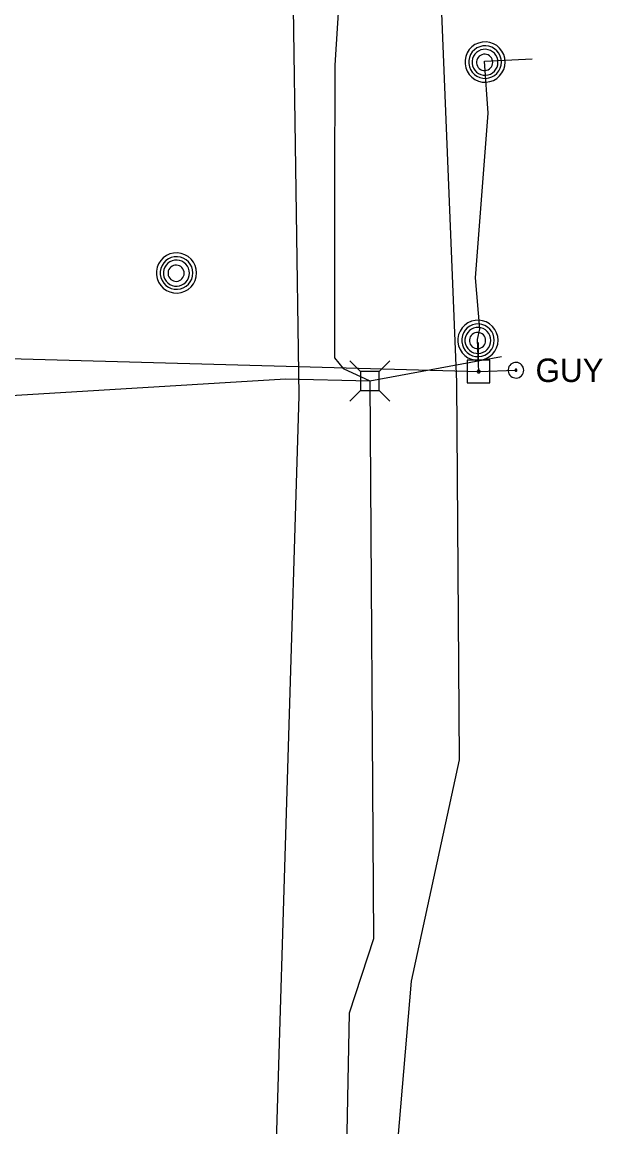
# Model space of a CAD drawing. Extents: x 596028 to 606371, y 330010 to 403088.
# Drawn here: x 602117 to 602212.3, y 370014.1 to 370195.3 of the extents above; entities that cross this region are included whole.
import ezdxf

# ---------------------------------------------------------------- set-up
doc = ezdxf.new("R2010")
doc.units = 0
for name, color, linetype in [('E_UTL_AG_Bold', 7, 'Continuous'), ('E_UTL_E_UG', 7, 'Continuous'), ('E_UTL_EGuyWire', 7, 'Continuous'), ('E_UTL_EPowerPole', 7, 'Continuous'), ('E_UTL_FO_UG', 7, 'Continuous'), ('E_UTL_MH', 7, 'Continuous'), ('E_UTL_Overhead', 7, 'Continuous'), ('E_UTL_T_UG', 7, 'Continuous'), ('E_UTL_W_UG', 7, 'Continuous')]:
    doc.layers.add(name, color=color, linetype=linetype)

msp = doc.modelspace()

# ---------------------------------------------------------------- linework, layer by layer
at = {"layer": 'E_UTL_AG_Bold'}
for points in [[(602172.5, 370137.98), (602170.75, 370139.73)], [(602175.59, 370137.98), (602177.35, 370139.73)], [(602175.59, 370137.98), (602172.5, 370137.98)], [(602172.5, 370137.98), (602172.5, 370134.89)], [(602175.59, 370134.89), (602175.59, 370137.98)], [(602172.5, 370134.89), (602170.75, 370133.13)], [(602172.5, 370134.89), (602175.59, 370134.89)], [(602175.59, 370134.89), (602177.35, 370133.13)]]:
    msp.add_lwpolyline(points, dxfattribs=at)
at = {"layer": 'E_UTL_E_UG'}
msp.add_lwpolyline([(602164.61, 369781.52), (602166.61, 369857.1), (602171.04, 369954.38), (602173.82, 369969.33), (602177.18, 369991.21), (602178.65, 370011.61), (602180.88, 370038.01), (602188.74, 370074.33), (602188.31, 370136.23), (602185.83, 370196.76), (602187.27, 370280.36), (602185.14, 370301.21), (602185.05, 370312.23), (602185.65, 370367.59), (602194.1, 370451.75)], dxfattribs=at)
at = {"layer": 'E_UTL_EGuyWire'}
for points in [[(602199.29, 370138.19), (602199.26, 370138.43), (602199.19, 370138.67), (602199.08, 370138.88), (602198.93, 370139.08), (602198.75, 370139.24), (602198.54, 370139.36), (602198.31, 370139.44), (602198.06, 370139.47), (602197.82, 370139.46), (602197.58, 370139.4), (602197.36, 370139.3), (602197.16, 370139.16), (602196.99, 370138.98), (602196.86, 370138.78), (602196.77, 370138.55), (602196.73, 370138.31), (602196.73, 370138.07), (602196.77, 370137.83), (602196.86, 370137.6), (602196.99, 370137.4), (602197.16, 370137.22), (602197.36, 370137.08), (602197.58, 370136.98), (602197.82, 370136.92), (602198.06, 370136.91), (602198.31, 370136.94), (602198.54, 370137.02), (602198.75, 370137.14), (602198.93, 370137.3), (602199.08, 370137.5), (602199.19, 370137.71), (602199.26, 370137.95), (602199.29, 370138.19)], [(602198.16, 370138.19), (602198.16, 370138.22), (602198.15, 370138.25), (602198.14, 370138.28), (602198.12, 370138.3), (602198.1, 370138.32), (602198.07, 370138.34), (602198.04, 370138.35), (602198.01, 370138.35), (602197.98, 370138.35), (602197.95, 370138.34), (602197.92, 370138.33), (602197.9, 370138.31), (602197.88, 370138.29), (602197.86, 370138.26), (602197.85, 370138.23), (602197.84, 370138.2), (602197.84, 370138.17), (602197.85, 370138.14), (602197.86, 370138.12), (602197.88, 370138.09), (602197.9, 370138.07), (602197.92, 370138.05), (602197.95, 370138.04), (602197.98, 370138.03), (602198.01, 370138.03), (602198.04, 370138.03), (602198.07, 370138.04), (602198.1, 370138.06), (602198.12, 370138.08), (602198.14, 370138.1), (602198.15, 370138.13), (602198.16, 370138.16), (602198.16, 370138.19)]]:
    msp.add_lwpolyline(points, dxfattribs=at)
at = {"layer": 'E_UTL_EPowerPole'}
for points in [[(602191.86, 370139.82), (602191.86, 370142.73)], [(602193.7, 370139.82), (602190.01, 370139.82)], [(602190.01, 370139.82), (602190.01, 370136.13)], [(602192.13, 370137.98), (602192.12, 370138.02), (602192.11, 370138.07), (602192.09, 370138.11), (602192.06, 370138.14), (602192.03, 370138.17), (602191.99, 370138.2), (602191.95, 370138.21), (602191.9, 370138.22), (602191.86, 370138.21), (602191.81, 370138.2), (602191.77, 370138.19), (602191.73, 370138.16), (602191.7, 370138.13), (602191.68, 370138.09), (602191.66, 370138.05), (602191.65, 370138), (602191.65, 370137.96), (602191.66, 370137.91), (602191.68, 370137.87), (602191.7, 370137.83), (602191.73, 370137.8), (602191.77, 370137.77), (602191.81, 370137.75), (602191.86, 370137.74), (602191.9, 370137.74), (602191.95, 370137.75), (602191.99, 370137.76), (602192.03, 370137.78), (602192.06, 370137.81), (602192.09, 370137.85), (602192.11, 370137.89), (602192.12, 370137.93), (602192.13, 370137.98)], [(602193.7, 370136.13), (602193.7, 370139.82)], [(602190.01, 370136.13), (602193.7, 370136.13)]]:
    msp.add_lwpolyline(points, dxfattribs=at)
at = {"layer": 'E_UTL_FO_UG'}
for points in [[(602191.68, 370143.24), (602191.68, 370143.24), (602191.68, 370143.24), (602192.09, 370144.98), (602191.36, 370153.32), (602193.43, 370180.33), (602192.85, 370188.85), (602200.67, 370189.25)], [(602191.89, 370137.98), (602191.8, 370140.4), (602191.68, 370143.24)]]:
    msp.add_lwpolyline(points, dxfattribs=at)
at = {"layer": 'E_UTL_MH'}
for points in [[(602196.23, 370188.72), (602196.17, 370189.34), (602195.99, 370189.95), (602195.71, 370190.5), (602195.32, 370191), (602194.84, 370191.41), (602194.3, 370191.72), (602193.71, 370191.93), (602193.09, 370192.02), (602192.46, 370191.99), (602191.85, 370191.84), (602191.28, 370191.58), (602190.77, 370191.21), (602190.34, 370190.76), (602190, 370190.23), (602189.76, 370189.65), (602189.65, 370189.03), (602189.65, 370188.41), (602189.76, 370187.79), (602190, 370187.21), (602190.34, 370186.68), (602190.77, 370186.22), (602191.28, 370185.86), (602191.85, 370185.6), (602192.46, 370185.45), (602193.09, 370185.42), (602193.71, 370185.51), (602194.3, 370185.72), (602194.84, 370186.03), (602195.32, 370186.44), (602195.71, 370186.93), (602195.99, 370187.49), (602196.17, 370188.09), (602196.23, 370188.72)], [(602195.61, 370188.71), (602195.57, 370189.22), (602195.42, 370189.71), (602195.19, 370190.16), (602194.88, 370190.56), (602194.49, 370190.89), (602194.05, 370191.15), (602193.57, 370191.32), (602193.07, 370191.39), (602192.56, 370191.36), (602192.06, 370191.24), (602191.6, 370191.03), (602191.19, 370190.74), (602190.83, 370190.37), (602190.56, 370189.94), (602190.37, 370189.47), (602190.27, 370188.97), (602190.27, 370188.46), (602190.37, 370187.96), (602190.56, 370187.49), (602190.83, 370187.06), (602191.19, 370186.69), (602191.6, 370186.4), (602192.06, 370186.18), (602192.56, 370186.06), (602193.07, 370186.04), (602193.57, 370186.11), (602194.05, 370186.28), (602194.49, 370186.53), (602194.88, 370186.87), (602195.19, 370187.27), (602195.42, 370187.72), (602195.57, 370188.21), (602195.61, 370188.71)], [(602195.05, 370188.69), (602195.01, 370189.09), (602194.9, 370189.48), (602194.71, 370189.84), (602194.46, 370190.16), (602194.16, 370190.42), (602193.81, 370190.62), (602193.42, 370190.75), (602193.02, 370190.81), (602192.62, 370190.79), (602192.23, 370190.7), (602191.86, 370190.53), (602191.53, 370190.29), (602191.25, 370190), (602191.03, 370189.66), (602190.88, 370189.29), (602190.8, 370188.89), (602190.8, 370188.48), (602190.88, 370188.09), (602191.03, 370187.71), (602191.25, 370187.37), (602191.53, 370187.08), (602191.86, 370186.84), (602192.23, 370186.67), (602192.62, 370186.58), (602193.02, 370186.56), (602193.42, 370186.62), (602193.81, 370186.75), (602194.16, 370186.95), (602194.46, 370187.22), (602194.71, 370187.53), (602194.9, 370187.89), (602195.01, 370188.28), (602195.05, 370188.69)], [(602194.2, 370188.67), (602194.17, 370188.92), (602194.1, 370189.17), (602193.98, 370189.39), (602193.83, 370189.59), (602193.64, 370189.76), (602193.42, 370189.88), (602193.18, 370189.96), (602192.93, 370190), (602192.67, 370189.99), (602192.43, 370189.93), (602192.2, 370189.82), (602191.99, 370189.68), (602191.82, 370189.49), (602191.68, 370189.28), (602191.59, 370189.05), (602191.54, 370188.8), (602191.54, 370188.54), (602191.59, 370188.3), (602191.68, 370188.06), (602191.82, 370187.85), (602191.99, 370187.66), (602192.2, 370187.52), (602192.43, 370187.41), (602192.67, 370187.35), (602192.93, 370187.34), (602193.18, 370187.38), (602193.42, 370187.46), (602193.64, 370187.59), (602193.83, 370187.75), (602193.98, 370187.95), (602194.1, 370188.18), (602194.17, 370188.42), (602194.2, 370188.67)], [(602145.65, 370154.14), (602145.59, 370154.77), (602145.42, 370155.37), (602145.13, 370155.93), (602144.74, 370156.42), (602144.27, 370156.83), (602143.72, 370157.14), (602143.13, 370157.35), (602142.51, 370157.44), (602141.88, 370157.41), (602141.27, 370157.26), (602140.7, 370157), (602140.19, 370156.64), (602139.76, 370156.18), (602139.42, 370155.65), (602139.19, 370155.07), (602139.07, 370154.46), (602139.07, 370153.83), (602139.19, 370153.21), (602139.42, 370152.63), (602139.76, 370152.1), (602140.19, 370151.65), (602140.7, 370151.28), (602141.27, 370151.02), (602141.88, 370150.88), (602142.51, 370150.85), (602143.13, 370150.93), (602143.72, 370151.14), (602144.27, 370151.45), (602144.74, 370151.86), (602145.13, 370152.36), (602145.42, 370152.92), (602145.59, 370153.52), (602145.65, 370154.14)], [(602145.04, 370154.14), (602144.99, 370154.64), (602144.84, 370155.13), (602144.61, 370155.58), (602144.3, 370155.98), (602143.91, 370156.32), (602143.47, 370156.57), (602142.99, 370156.74), (602142.49, 370156.81), (602141.98, 370156.79), (602141.48, 370156.67), (602141.02, 370156.46), (602140.61, 370156.16), (602140.26, 370155.79), (602139.98, 370155.36), (602139.79, 370154.89), (602139.69, 370154.39), (602139.69, 370153.88), (602139.79, 370153.38), (602139.98, 370152.91), (602140.26, 370152.48), (602140.61, 370152.11), (602141.02, 370151.82), (602141.48, 370151.61), (602141.98, 370151.49), (602142.49, 370151.46), (602142.99, 370151.54), (602143.47, 370151.7), (602143.91, 370151.96), (602144.3, 370152.29), (602144.61, 370152.69), (602144.84, 370153.14), (602144.99, 370153.63), (602145.04, 370154.14)], [(602144.47, 370154.11), (602144.43, 370154.51), (602144.32, 370154.9), (602144.13, 370155.26), (602143.88, 370155.58), (602143.58, 370155.84), (602143.23, 370156.05), (602142.85, 370156.18), (602142.45, 370156.24), (602142.04, 370156.22), (602141.65, 370156.12), (602141.28, 370155.95), (602140.95, 370155.72), (602140.67, 370155.42), (602140.45, 370155.08), (602140.3, 370154.71), (602140.22, 370154.31), (602140.22, 370153.91), (602140.3, 370153.51), (602140.45, 370153.13), (602140.67, 370152.79), (602140.95, 370152.5), (602141.28, 370152.27), (602141.65, 370152.1), (602142.04, 370152), (602142.45, 370151.98), (602142.85, 370152.04), (602143.23, 370152.17), (602143.58, 370152.37), (602143.88, 370152.64), (602144.13, 370152.96), (602144.32, 370153.32), (602144.43, 370153.71), (602144.47, 370154.11)], [(602143.62, 370154.09), (602143.59, 370154.35), (602143.52, 370154.59), (602143.41, 370154.81), (602143.25, 370155.01), (602143.06, 370155.18), (602142.84, 370155.31), (602142.6, 370155.39), (602142.35, 370155.42), (602142.1, 370155.41), (602141.85, 370155.35), (602141.62, 370155.25), (602141.41, 370155.1), (602141.24, 370154.92), (602141.1, 370154.7), (602141.01, 370154.47), (602140.96, 370154.22), (602140.96, 370153.97), (602141.01, 370153.72), (602141.1, 370153.48), (602141.24, 370153.27), (602141.41, 370153.09), (602141.62, 370152.94), (602141.85, 370152.83), (602142.1, 370152.78), (602142.35, 370152.76), (602142.6, 370152.8), (602142.84, 370152.88), (602143.06, 370153.01), (602143.25, 370153.17), (602143.41, 370153.37), (602143.52, 370153.6), (602143.59, 370153.84), (602143.62, 370154.09)], [(602195.07, 370143.11), (602195.01, 370143.73), (602194.83, 370144.33), (602194.54, 370144.89), (602194.15, 370145.38), (602193.68, 370145.79), (602193.14, 370146.11), (602192.54, 370146.31), (602191.92, 370146.4), (602191.3, 370146.37), (602190.69, 370146.23), (602190.12, 370145.96), (602189.61, 370145.6), (602189.17, 370145.15), (602188.83, 370144.62), (602188.6, 370144.04), (602188.48, 370143.42), (602188.48, 370142.79), (602188.6, 370142.18), (602188.83, 370141.59), (602189.17, 370141.07), (602189.61, 370140.61), (602190.12, 370140.25), (602190.69, 370139.99), (602191.3, 370139.84), (602191.92, 370139.81), (602192.54, 370139.9), (602193.14, 370140.11), (602193.68, 370140.42), (602194.15, 370140.83), (602194.54, 370141.32), (602194.83, 370141.88), (602195.01, 370142.48), (602195.07, 370143.11)], [(602194.45, 370143.1), (602194.4, 370143.61), (602194.26, 370144.1), (602194.03, 370144.55), (602193.71, 370144.95), (602193.33, 370145.28), (602192.89, 370145.54), (602192.41, 370145.7), (602191.9, 370145.78), (602191.39, 370145.75), (602190.9, 370145.63), (602190.44, 370145.42), (602190.02, 370145.13), (602189.67, 370144.76), (602189.39, 370144.33), (602189.21, 370143.86), (602189.11, 370143.36), (602189.11, 370142.85), (602189.21, 370142.35), (602189.39, 370141.88), (602189.67, 370141.45), (602190.02, 370141.08), (602190.44, 370140.78), (602190.9, 370140.57), (602191.39, 370140.45), (602191.9, 370140.43), (602192.41, 370140.5), (602192.89, 370140.67), (602193.33, 370140.92), (602193.71, 370141.26), (602194.03, 370141.66), (602194.26, 370142.11), (602194.4, 370142.6), (602194.45, 370143.1)], [(602193.89, 370143.07), (602193.85, 370143.48), (602193.74, 370143.87), (602193.55, 370144.22), (602193.3, 370144.54), (602192.99, 370144.81), (602192.64, 370145.01), (602192.26, 370145.14), (602191.86, 370145.2), (602191.46, 370145.18), (602191.06, 370145.09), (602190.69, 370144.92), (602190.36, 370144.68), (602190.09, 370144.39), (602189.87, 370144.05), (602189.72, 370143.67), (602189.64, 370143.28), (602189.64, 370142.87), (602189.72, 370142.47), (602189.87, 370142.1), (602190.09, 370141.76), (602190.36, 370141.46), (602190.69, 370141.23), (602191.06, 370141.06), (602191.46, 370140.97), (602191.86, 370140.95), (602192.26, 370141), (602192.64, 370141.14), (602192.99, 370141.34), (602193.3, 370141.6), (602193.55, 370141.92), (602193.74, 370142.28), (602193.85, 370142.67), (602193.89, 370143.07)], [(602193.03, 370143.06), (602193.01, 370143.31), (602192.94, 370143.55), (602192.82, 370143.78), (602192.66, 370143.98), (602192.47, 370144.14), (602192.25, 370144.27), (602192.01, 370144.35), (602191.76, 370144.39), (602191.51, 370144.38), (602191.26, 370144.32), (602191.03, 370144.21), (602190.83, 370144.07), (602190.65, 370143.88), (602190.52, 370143.67), (602190.42, 370143.43), (602190.37, 370143.19), (602190.37, 370142.93), (602190.42, 370142.68), (602190.52, 370142.45), (602190.65, 370142.24), (602190.83, 370142.05), (602191.03, 370141.9), (602191.26, 370141.8), (602191.51, 370141.74), (602191.76, 370141.73), (602192.01, 370141.76), (602192.25, 370141.85), (602192.47, 370141.97), (602192.66, 370142.14), (602192.82, 370142.34), (602192.94, 370142.56), (602193.01, 370142.81), (602193.03, 370143.06)]]:
    msp.add_lwpolyline(points, dxfattribs=at)
at = {"layer": 'E_UTL_Overhead'}
msp.add_lwpolyline([(601956.55, 370141.42), (602051.62, 370141.89), (602191.89, 370137.98), (602198, 370138.19)], dxfattribs=at)
at = {"layer": 'E_UTL_T_UG'}
for points in [[(602189.61, 370297.2), (602179.01, 370299.82), (602173.76, 370289.03), (602170.8, 370227.87), (602168.33, 370188.23), (602168.25, 370168.11), (602168.23, 370140.21), (602169.66, 370138.48), (602174.05, 370136.43), (602174.63, 370044.94), (602170.67, 370032.78), (602170.1, 370004.86), (602171.08, 369965.94), (602173.17, 369940.22), (602177.46, 369878.11), (602177.81, 369873.67), (602173.77, 369872.08), (602170.9, 369853.4), (602169.45, 369844.95), (602202.58, 369842.66)], [(602042.08, 370138.58), (602050.66, 370136.39), (602060.83, 370133.95), (602098.97, 370133.09), (602160.24, 370136.76), (602174.05, 370136.43), (602195.63, 370140.45)]]:
    msp.add_lwpolyline(points, dxfattribs=at)
at = {"layer": 'E_UTL_W_UG'}
msp.add_lwpolyline([(602164.03, 369541.04), (602166.71, 369627.34), (602166.76, 369640.85), (602166.1, 369676.63), (602162.73, 369726.05), (602159.05, 369773.37), (602160.39, 369853.29), (602161.94, 369923.53), (602162.24, 369934.08), (602158.63, 370008.07), (602162.46, 370134.02), (602161.45, 370201.36), (602163.81, 370228.36), (602164.56, 370277.26), (602163.14, 370323.72), (602163.55, 370366.93), (602158.56, 370399.9)], dxfattribs=at)

# ---------------------------------------------------------------- texts
at = {"layer": 'E_UTL_EGuyWire'}
msp.add_text('GUY', height=3.85, dxfattribs=at).set_placement((602201.21, 370136.26))

doc.saveas('drawing.dxf')
